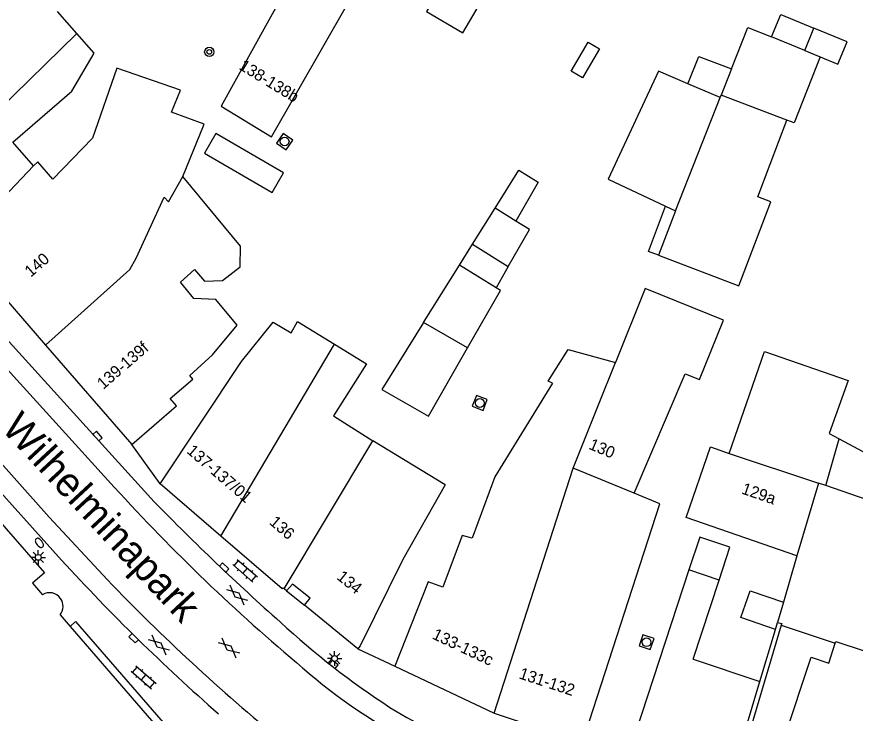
# Model space of a CAD drawing. Extents: x 132998 to 136004, y 396998 to 398512.
# Drawn here: x 133434.6 to 133506.6, y 397648.3 to 397708.1 of the extents above; entities that cross this region are included whole.
import ezdxf

# ---------------------------------------------------------------- set-up
doc = ezdxf.new("R2010")
doc.units = 0
for name, color, linetype in [('gg-afsc-hekwerk', 7, 'Continuous'), ('gg-anno-huisnummerreeks BGT', 7, 'Continuous'), ('gg-anno-openbare ruimte label', 7, 'Continuous'), ('gg-bbg-bijgebouw', 7, 'Continuous'), ('gg-bbg-gedigitaliseerde bebouwing', 7, 'Continuous'), ('gg-bbg-gedigitaliseerde bijgebouw', 7, 'Continuous'), ('gg-bbg-hoofdgebouw', 7, 'Continuous'), ('gg-bbg-luifel en loopbrug', 7, 'Continuous'), ('gg-bbg-onder overbouw', 7, 'Continuous'), ('gg-bbg-pand overbouw', 7, 'Continuous'), ('gg-bbg-tussenscheiding', 7, 'Continuous'), ('gg-knt-verharding', 7, 'Continuous'), ('gg-knt-verharding nz', 7, 'Continuous'), ('gt-symb-boom', 7, 'Continuous'), ('gt-symb-brandkraan', 7, 'Continuous'), ('gt-symb-gesloten verharding', 7, 'Continuous'), ('gt-symb-klinker verharding', 7, 'Continuous'), ('gt-symb-kolk', 7, 'Continuous'), ('gt-symb-lichtmast', 7, 'Continuous'), ('gt-symb-rioolschacht', 7, 'Continuous')]:
    doc.layers.add(name, color=color, linetype=linetype)

# ---------------------------------------------------------------- blocks, each defined once
blk = doc.blocks.new('gt0-KOLK')
at = {"layer": 'gt-symb-kolk'}
blk.add_lwpolyline([(0, 0), (0.375, 0), (0.375, 0.4), (-0.375, 0.4), (-0.375, 0), (0, 0)], dxfattribs=at)
blk = doc.blocks.new('gt0-LMAST')
at = {"layer": 'gt-symb-lichtmast'}
for p, q in [((-0.182, 0.173), (-0.447, 0.438)), ((-0.005, 0.246), (-0.005, 0.621)), ((0.172, 0.173), (0.437, 0.438)), ((-0.255, -0.004), (-0.63, -0.004)), ((-0.182, -0.181), (-0.447, -0.446)), ((-0.005, -0.254), (-0.005, -0.629)), ((0.437, -0.446), (0.172, -0.181)), ((0.245, -0.004), (0.62, -0.004))]:
    blk.add_line(p, q, dxfattribs=at)
blk.add_circle((-0.005, -0.004), 0.25, dxfattribs=at)
blk = doc.blocks.new('gt0-GESVH1')
at = {"layer": 'gt-symb-gesloten verharding'}
for p, q in [((-0.992, -0.261), (0.008, 0.239)), ((0.008, -0.261), (-0.992, 0.239)), ((0.008, 0.239), (1.008, -0.261)), ((1.008, 0.239), (0.008, -0.261))]:
    blk.add_line(p, q, dxfattribs=at)
blk = doc.blocks.new('gt0-KL1')
at = {"layer": 'gt-symb-klinker verharding'}
for p, q in [((-1.15, 0.3), (1.15, 0.3)), ((-1, -0.3), (-1, 0.3)), ((-0.5, 0.3), (-0.5, 0.45)), ((0, -0.3), (0, 0.3)), ((0.5, 0.3), (0.5, 0.45)), ((1, -0.3), (1, 0.3)), ((-1.15, -0.3), (1.15, -0.3)), ((-0.5, -0.45), (-0.5, -0.3)), ((0.5, -0.45), (0.5, -0.3))]:
    blk.add_line(p, q, dxfattribs=at)
blk = doc.blocks.new('gt0-RS')
at = {"layer": 'gt-symb-rioolschacht'}
blk.add_lwpolyline([(-0.5, -0.5), (0.5, -0.5), (0.5, 0.5), (-0.5, 0.5)], close=True, dxfattribs=at)
blk.add_circle((0, 0), 0.375, dxfattribs=at)
blk = doc.blocks.new('gt0-BOOM')
at = {"layer": 'gt-symb-boom'}
for radius in [0.4, 0.2]:
    blk.add_circle((0, 0), radius, dxfattribs=at)
blk = doc.blocks.new('gt0-BR')
at = {"layer": 'gt-symb-brandkraan'}
for centre, radius, start, end in [((-0.244, 0), 0.206, 107.56694, 252.43307), ((0.599, -2.664), 3, 106.89205, 107.56694), ((0, -0.691), 0.938, 73.10799, 106.89205), ((-0.599, -2.664), 3, 72.43309, 73.10799), ((0.244, 0), 0.206, 287.56695, 72.43309), ((0.599, 2.664), 3, 252.43307, 253.10797), ((0, 0.691), 0.938, 253.10797, 286.89206), ((-0.599, 2.664), 3, 286.89206, 287.56695)]:
    blk.add_arc(centre, radius, start, end, dxfattribs=at)

msp = doc.modelspace()

# ---------------------------------------------------------------- linework, layer by layer
at = {"layer": 'gg-afsc-hekwerk'}
msp.add_line((133501.636, 397661.794), (133500.485, 397657.832), dxfattribs=at)
at = {"layer": 'gg-bbg-bijgebouw'}
for p, q in [((133504.126, 397667.827), (133503.481, 397668.05)), ((133508.727, 397666.235), (133504.126, 397667.827)), ((133500.485, 397657.832), (133499.978, 397656.089))]:
    msp.add_line(p, q, dxfattribs=at)
for points in [[(133495.83, 397670.595), (133498.864, 397679.35), (133506.044, 397676.861), (133504.414, 397672.293), (133505.279, 397671.83)], [(133505.279, 397671.83), (133511.24, 397668.643), (133510.219, 397665.578)]]:
    msp.add_lwpolyline(points, dxfattribs=at)
at = {"layer": 'gg-bbg-gedigitaliseerde bebouwing'}
for p, q in [((133439.802, 397706.63), (133438.143, 397708.518)), ((133461.927, 397679.965), (133464.686, 397678.285)), ((133480.64, 397676.623), (133475.695, 397668.595)), ((133471.437, 397667.908), (133465.221, 397671.668)), ((133492.366, 397660.601), (133487.08, 397644.54)), ((133492.715, 397652.924), (133494.955, 397659.718)), ((133498.466, 397651.029), (133499.799, 397655.49)), ((133492.715, 397652.924), (133498.466, 397651.029))]:
    msp.add_line(p, q, dxfattribs=at)
for points in [[(133457.446, 397709.925), (133452.186, 397700.404), (133456.512, 397697.767), (133467.48, 397716.933), (133462.763, 397719.547), (133461.97, 397718.113)], [(133436.06, 397695.274), (133434.306, 397697.295), (133439.37, 397701.684), (133441.295, 397704.931), (133439.802, 397706.63)], [(133448.897, 397694.354), (133450.725, 397698.847), (133447.928, 397699.873), (133448.711, 397701.756), (133443.239, 397703.662), (133441.145, 397697.653), (133437.745, 397694.123)], [(133437.745, 397694.123), (133436.448, 397695.612), (133436.06, 397695.274)], [(133444.52, 397671.35), (133448.362, 397674.674), (133447.82, 397675.297), (133449.749, 397676.976), (133449.495, 397677.268), (133451.439, 397679.04), (133453.567, 397681.607), (133451.732, 397683.788), (133449.83, 397683.876), (133448.709, 397685.297), (133449.9, 397686.377), (133450.767, 397685.363), (133452.31, 397685.425), (133453.811, 397686.61), (133453.864, 397688.383), (133448.897, 397694.354)], [(133487.67, 397667.168), (133492.039, 397677.423), (133493.276, 397676.927), (133495.322, 397682.035), (133488.592, 397684.731), (133486.052, 397678.392)], [(133446.96, 397667.98), (133453.948, 397678.476), (133456.648, 397681.844), (133458.205, 397680.951), (133458.749, 397681.9), (133461.927, 397679.965)], [(133480.64, 397676.623), (133480.269, 397676.782), (133481.985, 397679.52), (133486.052, 397678.392)], [(133464.686, 397678.285), (133461.842, 397673.821), (133465.221, 397671.668)], [(133475.695, 397668.595), (133473.756, 397663.31), (133472.88, 397663.556)], [(133483.48, 397646.59), (133489.875, 397666.254), (133487.67, 397667.168)], [(133472.88, 397663.556), (133471.236, 397659.103), (133469.967, 397659.571)]]:
    msp.add_lwpolyline(points, dxfattribs=at)
at = {"layer": 'gg-bbg-gedigitaliseerde bijgebouw'}
for p, q in [((133502.315, 397705.175), (133499.462, 397706.347)), ((133502.315, 397705.175), (133503.641, 397704.63)), ((133496.013, 397703.591), (133495.126, 397701.336)), ((133500.773, 397699.19), (133495.126, 397701.336)), ((133499.335, 397695.404), (133500.773, 397699.19)), ((133473.777, 397688.552), (133475.711, 397691.65)), ((133477.496, 397690.536), (133475.711, 397691.65)), ((133490.366, 397691.801), (133491.218, 397691.404)), ((133491.218, 397691.404), (133489.763, 397687.595)), ((133473.777, 397688.552), (133476.851, 397686.633)), ((133469.575, 397681.817), (133465.989, 397676.07)), ((133473.354, 397679.652), (133469.575, 397681.817))]:
    msp.add_line(p, q, dxfattribs=at)
for points in [[(133473.047, 397714.034), (133469.814, 397708.513), (133472.951, 397706.677), (133476.183, 397712.197), (133473.047, 397714.034)], [(133499.462, 397706.347), (133500.252, 397708.27), (133503.105, 397707.098)], [(133503.641, 397704.63), (133505.167, 397704.003), (133505.957, 397705.926), (133503.105, 397707.098)], [(133492.279, 397702.301), (133493.205, 397704.658), (133496.013, 397703.591)], [(133492.279, 397702.301), (133489.743, 397703.382), (133485.414, 397694.114), (133490.366, 397691.801)], [(133450.764, 397696.363), (133456.565, 397692.99), (133457.542, 397694.672), (133451.742, 397698.044), (133450.764, 397696.363)], [(133489.763, 397687.595), (133496.655, 397684.976), (133499.391, 397692.174), (133498.269, 397692.6), (133499.335, 397695.404)], [(133476.851, 397686.633), (133478.668, 397689.805), (133477.496, 397690.536)], [(133465.989, 397676.07), (133469.99, 397673.779), (133473.354, 397679.652)], [(133494.955, 397659.718), (133495.892, 397662.559), (133493.293, 397663.417), (133492.366, 397660.601)], [(133499.799, 397655.49), (133496.836, 397656.501), (133497.623, 397658.808), (133500.485, 397657.832)]]:
    msp.add_lwpolyline(points, dxfattribs=at)
at = {"layer": 'gg-bbg-hoofdgebouw'}
for p, q in [((133429.638, 397688.492), (133437.108, 397679.888)), ((133437.108, 397679.888), (133444.52, 397671.35)), ((133452.162, 397663.498), (133446.96, 397667.98)), ((133503.481, 397668.05), (133501.636, 397661.794)), ((133457.419, 397658.965), (133452.162, 397663.498)), ((133469.967, 397659.571), (133467.11, 397652.34)), ((133457.814, 397658.786), (133457.59, 397658.976)), ((133463.926, 397653.819), (133459.336, 397657.561)), ((133438.351, 397656.732), (133439.214, 397655.739)), ((133467.11, 397652.34), (133475.63, 397648.3)), ((133475.63, 397648.3), (133481.238, 397646.447))]:
    msp.add_line(p, q, dxfattribs=at)
for points in [[(133423.81, 397675.45), (133437.004, 397660.356), (133435.978, 397659.465), (133436.841, 397658.471)], [(133501.636, 397661.794), (133492.122, 397665.091), (133494.223, 397671.152), (133495.83, 397670.595)], [(133471.437, 397667.908), (133467.798, 397661.489), (133464.124, 397654.079), (133463.926, 397653.819)], [(133457.59, 397658.976), (133457.501, 397659.051), (133457.419, 397658.965)], [(133499.978, 397656.089), (133500.343, 397655.991), (133500.299, 397655.843)], [(133504.933, 397654.299), (133504.981, 397654.443), (133512.536, 397651.956)]]:
    msp.add_lwpolyline(points, dxfattribs=at)
for centre, radius, start, end in [((133437.447, 397657.473), 1.167, 35.05678, 121.29534), ((133437.439, 397657.473), 1.175, 320.92199, 34.85983)]:
    msp.add_arc(centre, radius, start, end, dxfattribs=at)
at = {"layer": 'gg-bbg-luifel en loopbrug'}
for p, q in [((133472.658, 397686.758), (133473.777, 397688.552)), ((133469.575, 397681.817), (133472.658, 397686.758)), ((133475.8, 397684.797), (133472.658, 397686.758)), ((133476.851, 397686.633), (133475.8, 397684.797))]:
    msp.add_line(p, q, dxfattribs=at)
for points in [[(133496.013, 397703.591), (133497.414, 397707.153), (133499.462, 397706.347)], [(133482.244, 397703.404), (133483.715, 397705.897), (133484.685, 397705.325), (133483.213, 397702.832), (133482.244, 397703.404)], [(133503.641, 397704.63), (133501.406, 397698.949), (133500.773, 397699.19)], [(133475.711, 397691.65), (133477.745, 397694.911), (133479.408, 397693.873), (133477.496, 397690.536)], [(133489.763, 397687.595), (133488.887, 397687.93), (133490.366, 397691.801)], [(133473.354, 397679.652), (133476.169, 397684.567), (133475.8, 397684.797)]]:
    msp.add_lwpolyline(points, dxfattribs=at)
at = {"layer": 'gg-bbg-onder overbouw'}
for p, q in [((133439.214, 397655.739), (133453.682, 397639.082)), ((133500.299, 397655.843), (133497.681, 397647.084))]:
    msp.add_line(p, q, dxfattribs=at)
for points in [[(133459.336, 397657.561), (133459.841, 397658.181), (133458.309, 397659.371), (133457.814, 397658.786)], [(133500.523, 397646.045), (133502.85, 397653.097), (133504.37, 397652.599), (133504.933, 397654.299)]]:
    msp.add_lwpolyline(points, dxfattribs=at)
at = {"layer": 'gg-bbg-pand overbouw'}
for p, q in [((133457.814, 397658.786), (133459.336, 397657.561)), ((133500.299, 397655.843), (133504.933, 397654.299))]:
    msp.add_line(p, q, dxfattribs=at)
msp.add_lwpolyline([(133439.214, 397655.739), (133439.688, 397656.175), (133454.165, 397639.501), (133453.682, 397639.082)], dxfattribs=at)
at = {"layer": 'gg-bbg-tussenscheiding'}
for p, q in [((133502.315, 397705.175), (133503.105, 397707.098)), ((133425.738, 397692.984), (133439.802, 397706.63)), ((133495.042, 397701.124), (133492.279, 397702.301)), ((133491.218, 397691.404), (133495.042, 397701.124)), ((133495.042, 397701.124), (133495.126, 397701.336)), ((133429.638, 397688.492), (133436.06, 397695.274)), ((133452.162, 397663.498), (133461.927, 397679.965)), ((133457.59, 397658.976), (133465.221, 397671.668)), ((133504.126, 397667.827), (133505.279, 397671.83)), ((133495.83, 397670.595), (133503.481, 397668.05)), ((133475.63, 397648.3), (133482.426, 397669.341)), ((133487.67, 397667.168), (133482.426, 397669.341)), ((133494.955, 397659.718), (133492.366, 397660.601)), ((133499.799, 397655.49), (133499.978, 397656.089)), ((133495.933, 397642.68), (133498.466, 397651.029))]:
    msp.add_line(p, q, dxfattribs=at)
for points in [[(133437.108, 397679.888), (133444.346, 397686.372), (133444.9, 397687.344), (133447.29, 397692.569), (133447.656, 397692.177), (133448.897, 397694.354)], [(133482.426, 397669.341), (133484.654, 397674.903), (133486.052, 397678.392)]]:
    msp.add_lwpolyline(points, dxfattribs=at)
at = {"layer": 'gg-knt-verharding'}
for p, q in [((133446.96, 397667.98), (133444.52, 397671.35)), ((133463.926, 397653.819), (133467.11, 397652.34))]:
    msp.add_line(p, q, dxfattribs=at)
for points in [[(133412.216, 397704.141), (133441.43, 397671.945), (133446.449, 397666.443)], [(133405.062, 397697.792), (133413.085, 397689.514), (133423.886, 397677.683), (133434.236, 397666.147), (133438.486, 397661.441)]]:
    msp.add_lwpolyline(points, dxfattribs=at)
for centre, radius, start, end in [((133590.682, 397806.752), 201.22, 224.20987, 228.47445), ((133561.191, 397773.305), 166.042, 222.35382, 228.86981), ((133506.401, 397709.625), 72.643, 227.45464, 236.85785), ((133490.215, 397686.759), 44.66, 238.20784, 249.73084)]:
    msp.add_arc(centre, radius, start, end, dxfattribs=at)
at = {"layer": 'gg-knt-verharding nz'}
msp.add_line((133410.909, 397702.981), (133443.011, 397667.689), dxfattribs=at)
msp.add_lwpolyline([(133406.354, 397698.938), (133415.35, 397689.538), (133423.995, 397680.161), (133437.427, 397665.123), (133442.415, 397659.745)], dxfattribs=at)
for centre, radius, start, end in [((133565.834, 397779.684), 166.218, 222.35966, 230.08609), ((133566.438, 397778.981), 172.044, 223.87265, 230.65736), ((133490.221, 397687.661), 47.131, 228.81093, 243.55403)]:
    msp.add_arc(centre, radius, start, end, dxfattribs=at)

# ---------------------------------------------------------------- block references
at = {"layer": 'gt-symb-boom'}
msp.add_blockref('gt0-BOOM', (133451.171, 397705.048), dxfattribs=at)
at = {"layer": 'gt-symb-brandkraan', "rotation": 128.9748663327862}
msp.add_blockref('gt0-BR', (133436.584, 397662.917), dxfattribs=at)
at = {"layer": 'gt-symb-gesloten verharding'}
for p, rotation in [((133453.558, 397658.454), -40.78156719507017), ((133446.845, 397654.172), -40.781567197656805), ((133452.868, 397653.918), -40.781567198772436)]:
    msp.add_blockref('gt0-GESVH1', p, dxfattribs=dict(at, rotation=rotation))
at = {"layer": 'gt-symb-klinker verharding', "rotation": -40.781567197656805}
for p in [(133454.247, 397660.522), (133445.539, 397651.379)]:
    msp.add_blockref('gt0-KL1', p, dxfattribs=at)
at = {"layer": 'gt-symb-kolk'}
for p, rotation in [((133441.43, 397671.945), -47.791451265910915), ((133452.314, 397660.657), -43.44783428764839), ((133444.815, 397654.872), 135.50218122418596), ((133461.688, 397652.374), -37.98680915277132)]:
    msp.add_blockref('gt0-KOLK', p, dxfattribs=dict(at, rotation=rotation))
at = {"layer": 'gt-symb-lichtmast'}
for p in [(133436.487, 397661.677), (133461.939, 397652.994)]:
    msp.add_blockref('gt0-LMAST', p, dxfattribs=at)
at = {"layer": 'gt-symb-rioolschacht'}
for p, rotation in [((133457.641, 397697.354), 55.26137471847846), ((133474.4, 397674.921), 68.9542591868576), ((133488.732, 397654.388), 71.22088212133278)]:
    msp.add_blockref('gt0-RS', p, dxfattribs=dict(at, rotation=rotation))

# ---------------------------------------------------------------- texts
at = {"layer": 'gg-anno-huisnummerreeks BGT'}
for s, rotation, p in [('138-138b', 328.6, (133453.651, 397703.612)), ('140', 41, (133435.841, 397685.67)), ('139-139f', 41, (133442.064, 397676.039)), ('130', 336.9, (133483.691, 397671.007)), ('137-137/01', 319.3, (133449.166, 397670.695)), ('129a', 340.9, (133496.809, 397667.169)), ('136', 319.2, (133456.263, 397664.584)), ('134', 320.8, (133462.045, 397659.87)), ('133-133c', 334.6, (133470.239, 397654.731)), ('131-132', 341.7, (133477.699, 397651.303))]:
    msp.add_text(s, height=1, rotation=rotation, dxfattribs=at).set_placement(p)
at = {"layer": 'gg-anno-openbare ruimte label'}
msp.add_text('Wilhelminapark', height=2.5, rotation=312.9, dxfattribs=at).set_placement((133433.237, 397672.664))

doc.saveas('drawing.dxf')
